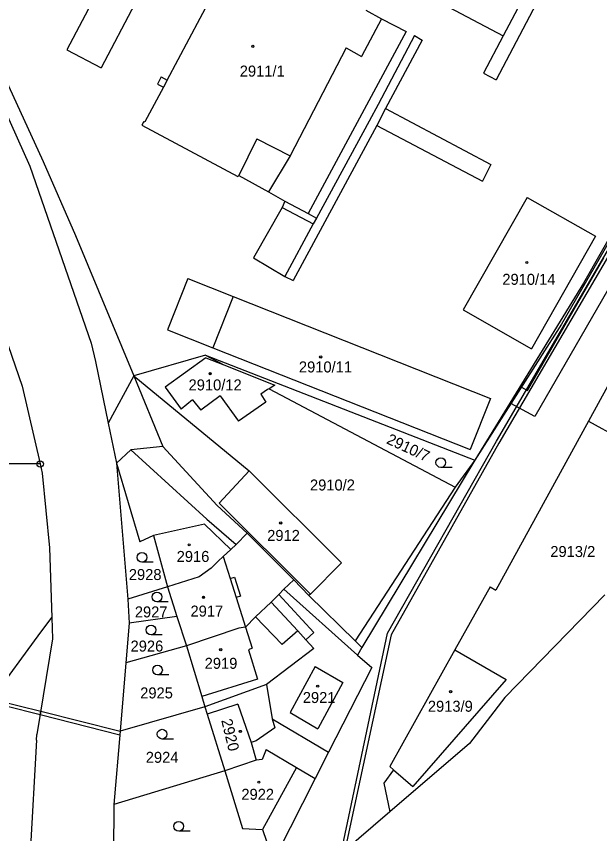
# Model space of a CAD drawing. Extents: x -593183 to -588034, y -1130415 to -1124994.
# Drawn here: x -591581.8 to -591491.5, y -1128362.8 to -1128236.4 of the extents above; entities that cross this region are included whole.
import ezdxf

# ---------------------------------------------------------------- set-up
doc = ezdxf.new("R2010")
doc.units = 0
for name, color, linetype in [('Vrstva 1', 7, 'Continuous'), ('Vrstva 18', 7, 'Continuous'), ('Vrstva 19', 7, 'Continuous'), ('Vrstva 24', 7, 'Continuous'), ('Vrstva 25', 7, 'Continuous'), ('Vrstva 27', 7, 'Continuous'), ('Vrstva 4', 7, 'Continuous')]:
    doc.layers.add(name, color=color, linetype=linetype)

msp = doc.modelspace()

# ---------------------------------------------------------------- linework, layer by layer
at = {"layer": 'Vrstva 1'}
for p, q in [((-591558.45, -1128246.22), (-591547.2, -1128225.03)), ((-591525.25, -1128229.42), (-591506.48, -1128239.37)), ((-591568.75, -1128231.61), (-591573.97, -1128241.51)), ((-591466.87, -1128230.74), (-591497.42, -1128283.98)), ((-591500.64, -1128233.01), (-591507.57, -1128246.15)), ((-591563.44, -1128234.41), (-591568.67, -1128244.32)), ((-591527.71, -1128235.39), (-591525.27, -1128236.75)), ((-591587.69, -1128236.93), (-591577.64, -1128258.81)), ((-591525.27, -1128236.75), (-591521.47, -1128238.68)), ((-591589.72, -1128237.14), (-591579.71, -1128259.51)), ((-591521.47, -1128238.68), (-591536.64, -1128266.83)), ((-591506.48, -1128239.37), (-591509.52, -1128245.12)), ((-591573.97, -1128241.51), (-591568.67, -1128244.32)), ((-591559.38, -1128245.73), (-591559.95, -1128246.82)), ((-591559.38, -1128245.73), (-591558.45, -1128246.22)), ((-591509.52, -1128245.12), (-591507.57, -1128246.15)), ((-591559.95, -1128246.82), (-591559.03, -1128247.31)), ((-591559.03, -1128247.31), (-591561.88, -1128252.68)), ((-591479.13, -1128251.34), (-591494.02, -1128277.61)), ((-591562.03, -1128252.6), (-591562.34, -1128253.18)), ((-591562.34, -1128253.18), (-591547.5, -1128261.11)), ((-591562.03, -1128252.6), (-591561.88, -1128252.68)), ((-591579.71, -1128259.51), (-591570.19, -1128286.9)), ((-591577.64, -1128258.81), (-591572.6, -1128270.23)), ((-591547.36, -1128260.96), (-591547.5, -1128261.11)), ((-591547.36, -1128260.96), (-591542.76, -1128263.48)), ((-591542.76, -1128263.48), (-591540.24, -1128264.96)), ((-591502.74, -1128264.36), (-591512.66, -1128281.76)), ((-591502.74, -1128264.36), (-591492.16, -1128270.37)), ((-591540.24, -1128264.96), (-591536.64, -1128266.83)), ((-591572.6, -1128270.23), (-591563.61, -1128291.95)), ((-591492.16, -1128270.37), (-591502.09, -1128287.78)), ((-591588.24, -1128272.27), (-591580.87, -1128293.54)), ((-591555.24, -1128276.92), (-591558.37, -1128284.82)), ((-591555.24, -1128276.92), (-591548.22, -1128279.7)), ((-591494.02, -1128277.61), (-591510.83, -1128304.99)), ((-591548.22, -1128279.7), (-591508.43, -1128295.47)), ((-591512.66, -1128281.76), (-591502.09, -1128287.78)), ((-591558.37, -1128284.82), (-591551.36, -1128287.6)), ((-591497.42, -1128283.98), (-591510.83, -1128304.99)), ((-591570.19, -1128286.9), (-591569.51, -1128289.73)), ((-591551.36, -1128287.6), (-591511.56, -1128303.37)), ((-591552.5, -1128288.77), (-591563.61, -1128291.95)), ((-591552.5, -1128288.77), (-591510.83, -1128304.99)), ((-591552.5, -1128288.77), (-591549.69, -1128290.26)), ((-591569.51, -1128289.73), (-591567.56, -1128299.29)), ((-591552.47, -1128289.15), (-591558.74, -1128293.7)), ((-591552.47, -1128289.15), (-591549.69, -1128290.26)), ((-591549.69, -1128290.26), (-591541.79, -1128293.4)), ((-591488.78, -1128290.75), (-591493.25, -1128298.95)), ((-591563.61, -1128291.95), (-591567.56, -1128299.29)), ((-591563.61, -1128291.95), (-591545.76, -1128306.63)), ((-591580.87, -1128293.54), (-591578.09, -1128305.59)), ((-591558.74, -1128293.7), (-591556.26, -1128297.12)), ((-591541.79, -1128293.4), (-591542.68, -1128293.96)), ((-591550.22, -1128295.06), (-591553.23, -1128297.25)), ((-591550.22, -1128295.06), (-591547.38, -1128298.96)), ((-591542.92, -1128294.08), (-591543.97, -1128294.77)), ((-591543.97, -1128294.77), (-591543.16, -1128296.05)), ((-591542.68, -1128293.96), (-591542.92, -1128294.08)), ((-591542.68, -1128293.96), (-591513.87, -1128309.2)), ((-591554.53, -1128295.69), (-591556.26, -1128297.12)), ((-591554.53, -1128295.69), (-591553.23, -1128297.25)), ((-591543.16, -1128296.05), (-591547.38, -1128298.96)), ((-591508.43, -1128295.47), (-591511.56, -1128303.37)), ((-591493.25, -1128298.95), (-591507.59, -1128325.09)), ((-591493.25, -1128298.95), (-591487.78, -1128301.99)), ((-591567.56, -1128299.29), (-591566.3, -1128305.48)), ((-591564.07, -1128303.42), (-591566.3, -1128305.48)), ((-591559.12, -1128302.9), (-591564.07, -1128303.42)), ((-591559.12, -1128302.9), (-591550.71, -1128312)), ((-591510.83, -1128304.99), (-591528.31, -1128333.99)), ((-591510.83, -1128304.99), (-591513.87, -1128309.2)), ((-591578.09, -1128305.59), (-591589.6, -1128305.58)), ((-591578.09, -1128305.59), (-591577.76, -1128307.02)), ((-591566.3, -1128305.48), (-591562.68, -1128317.63)), ((-591566.3, -1128305.48), (-591564.5, -1128326.5)), ((-591577.76, -1128307.02), (-591576.66, -1128318.55)), ((-591545.76, -1128306.63), (-591531.47, -1128320.86)), ((-591550.71, -1128312), (-591546.08, -1128316.28)), ((-591560.56, -1128316.66), (-591562.68, -1128317.63)), ((-591560.56, -1128316.66), (-591558.38, -1128324.6)), ((-591546.08, -1128316.28), (-591547.79, -1128318.04)), ((-591546.08, -1128316.28), (-591542.48, -1128319.89)), ((-591576.66, -1128318.55), (-591576.28, -1128329.32)), ((-591548.6, -1128318.81), (-591549.77, -1128319.91)), ((-591547.79, -1128318.04), (-591548.6, -1128318.81)), ((-591549.77, -1128319.91), (-591550.53, -1128320.63)), ((-591542.48, -1128319.89), (-591538.87, -1128323.52)), ((-591551.65, -1128321.7), (-591553.49, -1128323.02)), ((-591550.53, -1128320.63), (-591551.65, -1128321.7)), ((-591531.47, -1128320.86), (-591536.29, -1128325.7)), ((-591553.49, -1128323.02), (-591558.38, -1128324.6)), ((-591538.87, -1128323.52), (-591540.37, -1128324.96)), ((-591538.87, -1128323.52), (-591536.5, -1128325.91)), ((-591558.38, -1128324.6), (-591564.5, -1128326.5)), ((-591558.38, -1128324.6), (-591556.94, -1128329.17)), ((-591540.37, -1128324.96), (-591541.17, -1128325.78)), ((-591508.45, -1128324.58), (-591513.94, -1128334.34)), ((-591508.45, -1128324.58), (-591507.59, -1128325.09)), ((-591564.5, -1128326.5), (-591564.34, -1128330.2)), ((-591541.17, -1128325.78), (-591542.34, -1128326.97)), ((-591536.29, -1128325.7), (-591536.5, -1128325.91)), ((-591536.5, -1128325.91), (-591529.38, -1128332.93)), ((-591490.71, -1128325.81), (-591506.2, -1128341.73)), ((-591542.34, -1128326.97), (-591544.79, -1128329.24)), ((-591542.34, -1128326.97), (-591538.24, -1128331.42)), ((-591578.37, -1128332.16), (-591576.28, -1128329.32)), ((-591576.28, -1128329.32), (-591576.16, -1128332.62)), ((-591556.94, -1128329.17), (-591564.34, -1128330.2)), ((-591556.94, -1128329.17), (-591555.45, -1128333.72)), ((-591544.79, -1128329.24), (-591546.3, -1128330.81)), ((-591564.34, -1128330.2), (-591564.84, -1128336.34)), ((-591547.37, -1128331), (-591555.45, -1128333.72)), ((-591546.3, -1128330.81), (-591547.37, -1128331)), ((-591538.24, -1128331.42), (-591536.99, -1128332.77)), ((-591585.32, -1128341.6), (-591578.96, -1128332.96)), ((-591578.96, -1128332.96), (-591578.37, -1128332.16)), ((-591576.16, -1128332.62), (-591578.58, -1128347.43)), ((-591536.99, -1128332.77), (-591535.73, -1128334.14)), ((-591529.38, -1128332.93), (-591528.31, -1128333.99)), ((-591555.45, -1128333.72), (-591564.84, -1128336.34)), ((-591555.45, -1128333.72), (-591553.1, -1128341.56)), ((-591535.73, -1128334.14), (-591543.07, -1128339.69)), ((-591528.31, -1128333.99), (-591529.01, -1128335.15)), ((-591513.94, -1128334.34), (-591523.98, -1128352.4)), ((-591513.94, -1128334.34), (-591505.98, -1128338.92)), ((-591529.01, -1128335.15), (-591526.76, -1128337.08)), ((-591564.84, -1128336.34), (-591565.71, -1128346.91)), ((-591526.76, -1128337.08), (-591533.46, -1128350.14)), ((-591505.98, -1128338.92), (-591520.45, -1128355.45)), ((-591543.07, -1128339.69), (-591552.62, -1128343.15)), ((-591543.07, -1128339.69), (-591542.2, -1128345.01)), ((-591553.1, -1128341.56), (-591552.62, -1128343.15)), ((-591506.2, -1128341.73), (-591511.69, -1128348.81)), ((-591552.62, -1128343.15), (-591565.71, -1128346.91)), ((-591552.62, -1128343.15), (-591552.26, -1128344.29)), ((-591552.26, -1128344.29), (-591549.53, -1128353.07)), ((-591542.2, -1128345.01), (-591541.8, -1128346.39)), ((-591542.2, -1128345.01), (-591533.46, -1128350.14)), ((-591565.71, -1128346.91), (-591566.71, -1128358.26)), ((-591541.8, -1128346.39), (-591544.68, -1128348.43)), ((-591578.67, -1128348.32), (-591578.58, -1128347.43)), ((-591578.67, -1128348.32), (-591580, -1128372.33)), ((-591544.68, -1128348.43), (-591545.45, -1128348.68)), ((-591545.45, -1128348.68), (-591544.65, -1128351.41)), ((-591511.69, -1128348.81), (-591524, -1128359.39)), ((-591533.46, -1128350.14), (-591535.53, -1128354.22)), ((-591544.65, -1128351.41), (-591549.53, -1128353.07)), ((-591549.53, -1128353.07), (-591566.71, -1128358.26)), ((-591549.53, -1128353.07), (-591546.76, -1128361.99)), ((-591523.42, -1128352.88), (-591524.9, -1128354.96)), ((-591523.98, -1128352.4), (-591523.42, -1128352.88)), ((-591523.42, -1128352.88), (-591520.45, -1128355.45)), ((-591535.53, -1128354.22), (-591542, -1128366.97)), ((-591524.9, -1128354.96), (-591524, -1128359.39)), ((-591566.71, -1128358.26), (-591566.79, -1128373.53)), ((-591524, -1128359.39), (-591532.17, -1128366.41)), ((-591546.76, -1128361.99), (-591543.69, -1128362.14)), ((-591543.69, -1128362.14), (-591542, -1128366.97))]:
    msp.add_line(p, q, dxfattribs=at)
at = {"layer": 'Vrstva 24'}
for radius in [0.5, 0.0327]:
    msp.add_circle((-591578.09, -1128305.59), radius, dxfattribs=at)
at = {"layer": 'Vrstva 25'}
for p, q in [((-591514.36, -1128306.12), (-591516.11, -1128306.12)), ((-591560.59, -1128320.78), (-591562.34, -1128320.78)), ((-591558.27, -1128326.9), (-591560.02, -1128326.9)), ((-591559.19, -1128332.01), (-591560.94, -1128332.01)), ((-591558.18, -1128338.21), (-591559.93, -1128338.21)), ((-591557.47, -1128348.13), (-591559.22, -1128348.13)), ((-591554.9, -1128362.37), (-591556.65, -1128362.37))]:
    msp.add_line(p, q, dxfattribs=at)
for centre, radius in [((-591545.19, -1128241), 0.175), ((-591545.19, -1128241), 0.15), ((-591502.8, -1128274.43), 0.175), ((-591502.8, -1128274.43), 0.15), ((-591534.68, -1128289.03), 0.175), ((-591534.68, -1128289.03), 0.15), ((-591551.79, -1128291.62), 0.175), ((-591551.79, -1128291.62), 0.15), ((-591516.11, -1128305.37), 0.75), ((-591540.88, -1128314.71), 0.175), ((-591540.88, -1128314.71), 0.15), ((-591555.04, -1128318.09), 0.175), ((-591555.04, -1128318.09), 0.15), ((-591562.34, -1128320.03), 0.75), ((-591560.02, -1128326.15), 0.75), ((-591552.82, -1128326.21), 0.175), ((-591552.82, -1128326.21), 0.15), ((-591560.94, -1128331.26), 0.75), ((-591550.15, -1128334.3), 0.175), ((-591550.15, -1128334.3), 0.15), ((-591559.93, -1128337.46), 0.75), ((-591535.14, -1128339.95), 0.175), ((-591535.14, -1128339.95), 0.15), ((-591514.59, -1128340.81), 0.175), ((-591514.59, -1128340.81), 0.15), ((-591559.22, -1128347.38), 0.75), ((-591547.12, -1128346.96), 0.175), ((-591547.12, -1128346.96), 0.15), ((-591544.26, -1128354.8), 0.175), ((-591544.26, -1128354.8), 0.15), ((-591556.65, -1128361.62), 0.75)]:
    msp.add_circle(centre, radius, dxfattribs=at)
at = {"layer": 'Vrstva 27'}
for p, q in [((-591507.49, -1128302.05), (-591487.02, -1128266.95)), ((-591486.58, -1128267.19), (-591507.11, -1128302.39)), ((-591496.24, -1128282.98), (-591490.91, -1128273.71)), ((-591488.31, -1128275.21), (-591493.64, -1128284.48)), ((-591502.72, -1128294.21), (-591496.24, -1128282.98)), ((-591493.64, -1128284.48), (-591501.58, -1128298.23)), ((-591505.25, -1128296.25), (-591503.63, -1128293.71)), ((-591503.63, -1128293.71), (-591502.72, -1128294.21)), ((-591501.58, -1128298.23), (-591505.25, -1128296.25)), ((-591524.38, -1128331.78), (-591507.49, -1128302.05)), ((-591507.11, -1128302.39), (-591523.78, -1128332.01)), ((-591531.57, -1128365.89), (-591524.38, -1128331.78)), ((-591523.78, -1128332.01), (-591530.94, -1128365.35)), ((-591593.56, -1128339.93), (-591577.99, -1128343.83)), ((-591578.08, -1128344.38), (-591583.38, -1128343.04)), ((-591577.99, -1128343.83), (-591578.08, -1128344.38)), ((-591578.08, -1128344.38), (-591577.99, -1128343.83)), ((-591565.76, -1128347.51), (-591578.08, -1128344.38)), ((-591577.99, -1128343.83), (-591565.71, -1128346.91)), ((-591565.71, -1128346.91), (-591565.76, -1128347.51))]:
    msp.add_line(p, q, dxfattribs=at)
at = {"layer": 'Vrstva 4'}
for p, q in [((-591502.59, -1128231.99), (-591506.48, -1128239.37)), ((-591525.27, -1128236.75), (-591528.39, -1128242.54)), ((-591520.16, -1128239.33), (-591525.82, -1128249.99)), ((-591520.16, -1128239.33), (-591518.98, -1128240.06)), ((-591518.98, -1128240.06), (-591524.64, -1128250.62)), ((-591530.76, -1128241.24), (-591539.42, -1128257.93)), ((-591530.76, -1128241.24), (-591528.39, -1128242.54)), ((-591558.45, -1128246.22), (-591559.03, -1128247.31)), ((-591525.82, -1128249.99), (-591527.21, -1128252.58)), ((-591524.64, -1128250.62), (-591526, -1128253.23)), ((-591524.64, -1128250.62), (-591508.35, -1128259.29)), ((-591526, -1128253.23), (-591538.97, -1128277.2)), ((-591527.21, -1128252.58), (-591535.33, -1128267.55)), ((-591526, -1128253.23), (-591509.66, -1128261.85)), ((-591544.57, -1128255.29), (-591547.36, -1128260.96)), ((-591544.57, -1128255.29), (-591539.42, -1128257.93)), ((-591539.42, -1128257.93), (-591542.76, -1128263.48)), ((-591508.35, -1128259.29), (-591509.66, -1128261.85)), ((-591540.66, -1128265.91), (-591545.1, -1128273.69)), ((-591540.24, -1128264.96), (-591540.66, -1128265.91)), ((-591540.66, -1128265.91), (-591535.86, -1128268.45)), ((-591536.64, -1128266.83), (-591535.33, -1128267.55)), ((-591535.86, -1128268.45), (-591540.24, -1128276.6)), ((-591535.33, -1128267.55), (-591535.86, -1128268.45)), ((-591545.1, -1128273.69), (-591540.24, -1128276.6)), ((-591540.24, -1128276.6), (-591538.97, -1128277.2)), ((-591548.22, -1128279.7), (-591551.36, -1128287.6)), ((-591563.61, -1128291.95), (-591559.12, -1128302.9)), ((-591564.07, -1128303.42), (-591552.3, -1128314.14)), ((-591545.76, -1128306.63), (-591550.39, -1128311.66)), ((-591513.87, -1128309.2), (-591529.38, -1128332.93)), ((-591550.39, -1128311.66), (-591536.29, -1128325.7)), ((-591552.3, -1128314.14), (-591547.79, -1128318.04)), ((-591552.67, -1128314.88), (-591560.56, -1128316.66)), ((-591552.67, -1128314.88), (-591548.6, -1128318.81)), ((-591549.77, -1128319.91), (-591548.68, -1128323.32)), ((-591548.68, -1128323.32), (-591548.04, -1128323.12)), ((-591548.68, -1128323.32), (-591547.75, -1128326.24)), ((-591548.04, -1128323.12), (-591547.12, -1128326.04)), ((-591540.37, -1128324.96), (-591529.01, -1128335.15)), ((-591547.12, -1128326.04), (-591547.75, -1128326.24)), ((-591547.75, -1128326.24), (-591546.3, -1128330.81)), ((-591541.17, -1128325.78), (-591535.75, -1128331.63)), ((-591544.79, -1128329.24), (-591540.67, -1128333.5)), ((-591546.3, -1128330.81), (-591545.28, -1128334.06)), ((-591538.24, -1128331.42), (-591540.67, -1128333.5)), ((-591535.75, -1128331.63), (-591536.99, -1128332.77)), ((-591545.28, -1128334.06), (-591545.86, -1128334.32)), ((-591545.86, -1128334.32), (-591544.48, -1128338.88)), ((-591535.54, -1128336.92), (-591539.39, -1128344.04)), ((-591535.54, -1128336.92), (-591531.28, -1128339.37)), ((-591544.48, -1128338.88), (-591553.1, -1128341.56)), ((-591531.28, -1128339.37), (-591535.13, -1128346.54)), ((-591547.52, -1128342.74), (-591552.26, -1128344.29)), ((-591547.52, -1128342.74), (-591545.45, -1128348.68)), ((-591539.39, -1128344.04), (-591535.13, -1128346.54)), ((-591543.1, -1128349.77), (-591543.73, -1128351.29)), ((-591543.1, -1128349.77), (-591538.45, -1128352.54)), ((-591543.73, -1128351.29), (-591544.65, -1128351.41)), ((-591538.45, -1128352.54), (-591543.69, -1128362.14)), ((-591538.45, -1128352.54), (-591535.53, -1128354.22))]:
    msp.add_line(p, q, dxfattribs=at)

# ---------------------------------------------------------------- texts
at = {"layer": 'Vrstva 18'}
msp.add_text('2910/7', height=1.7, rotation=335.1126, dxfattribs=at).set_placement((-591524.64, -1128302.36))
for s, p in [('2910/2', (-591536.35, -1128309.69)), ('2913/2', (-591499.17, -1128319.98)), ('2928', (-591564.37, -1128323.54)), ('2927', (-591563.44, -1128329.32)), ('2926', (-591564.1, -1128334.6)), ('2925', (-591562.61, -1128341.85)), ('2924', (-591561.75, -1128351.81))]:
    msp.add_text(s, height=1.7, dxfattribs=at).set_placement(p)
at = {"layer": 'Vrstva 19'}
for s, p in [('2911/1', (-591547.21, -1128245.67)), ('2910/14', (-591506.59, -1128277.88)), ('2910/11', (-591538.06, -1128291.43)), ('2910/12', (-591555.13, -1128294.21)), ('2912', (-591542.97, -1128317.49)), ('2916', (-591556.97, -1128320.74)), ('2917', (-591554.83, -1128329.19)), ('2919', (-591552.64, -1128337.27)), ('2921', (-591537.46, -1128342.56)), ('2913/9', (-591518.11, -1128343.91)), ('2922', (-591546.96, -1128357.53))]:
    msp.add_text(s, height=1.7, dxfattribs=at).set_placement(p)
msp.add_text('2920', height=1.7, rotation=283.6005, dxfattribs=at).set_placement((-591550.09, -1128345.23))

doc.saveas('drawing.dxf')
